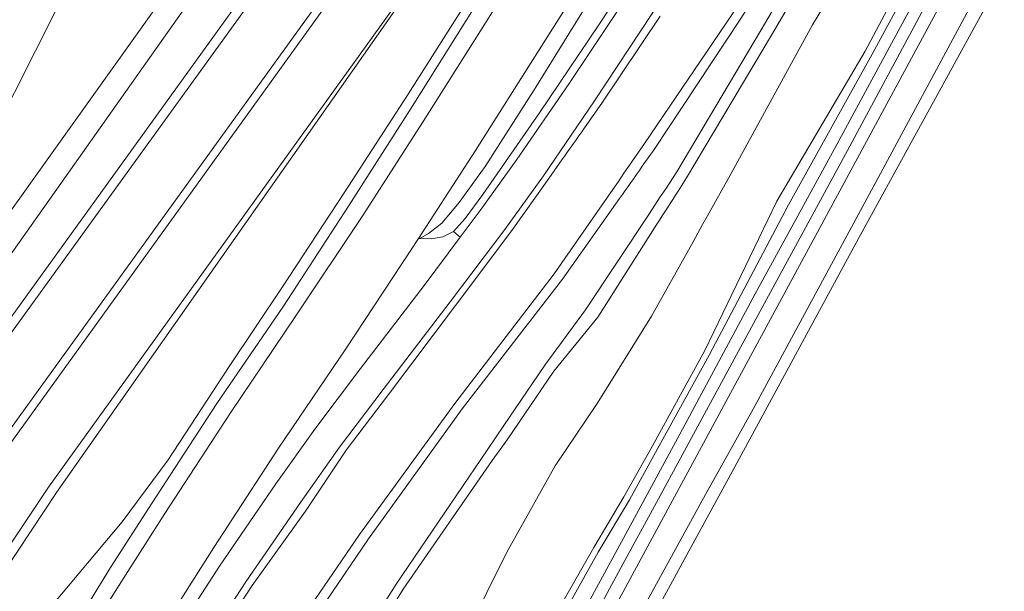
# Model space of a CAD drawing. Extents: x 184422 to 188298, y 343471 to 350189.
# Tile 274 of 513: x 187307 to 187407, y 346557 to 346615. Entities that reach past the tile are written whole.
import ezdxf

# ---------------------------------------------------------------- set-up
doc = ezdxf.new("R2010")
doc.units = 0
for name, color, linetype, lineweight in [('B-WA-GR-BEPLANTING_CULTUUR_BOSPLANTSOEN-GV', 252, 'Continuous', 18), ('B-WA-GR-GRAS-GV', 252, 'Continuous', 13), ('B-WA-GR-GROENVOORZIENING-GV', 252, 'Continuous', 18), ('B-WA-OG-WATER-GV', 252, 'Continuous', 18), ('B-WA-VH-VERHARDING_ASFALT-GV', 252, 'Continuous', 18), ('B-WA-VH-VERHARDING_OPEN-GV', 252, 'Continuous', 18)]:
    doc.layers.add(name, color=color, linetype=linetype, lineweight=lineweight)

msp = doc.modelspace()

# ---------------------------------------------------------------- linework, layer by layer
at = {"layer": 'B-WA-GR-BEPLANTING_CULTUUR_BOSPLANTSOEN-GV', "flags": 128}
msp.add_lwpolyline([(187374.768, 346688.234), (187382.196, 346695.604), (187397.184, 346715.955), (187412.429, 346734.71), (187431.273, 346762.27), (187398.553, 346779.15), (187397.901, 346779.486), (187396.764, 346776.969), (187376.973, 346738.389), (187342.761, 346674.869), (187327.118, 346644.527), (187310.813, 346616.023), (187298.362, 346591.346), (187280.708, 346558.983), (187293.375, 346577.731), (187296.31, 346581.839), (187342.284, 346646.198), (187373.427, 346688.22)], close=True, dxfattribs=at)
msp.add_lwpolyline([(187374.768, 346688.234), (187382.196, 346695.604), (187397.184, 346715.955), (187412.429, 346734.71), (187431.273, 346762.27), (187398.553, 346779.15), (187397.901, 346779.486), (187396.764, 346776.969), (187376.973, 346738.389), (187342.761, 346674.869), (187327.118, 346644.527), (187310.813, 346616.023), (187298.362, 346591.346), (187280.708, 346558.983), (187293.375, 346577.731), (187296.31, 346581.839), (187342.284, 346646.198), (187373.427, 346688.22)], close=True, dxfattribs=at)
msp.add_lwpolyline([(187374.768, 346688.234), (187382.196, 346695.604), (187397.184, 346715.955), (187412.429, 346734.71), (187431.273, 346762.27), (187398.553, 346779.15), (187397.901, 346779.486), (187396.764, 346776.969), (187376.973, 346738.389), (187342.761, 346674.869), (187327.118, 346644.527), (187310.813, 346616.023), (187298.362, 346591.346), (187280.708, 346558.983), (187293.375, 346577.731), (187296.31, 346581.839), (187342.284, 346646.198), (187373.427, 346688.22)], close=True, dxfattribs=at)
for points in [[(187400.623, 346713.994), (187347.44, 346642.052), (187298.668, 346574.38), (187265.073, 346524.749), (187238.91, 346469.34)], [(187238.91, 346469.34), (187265.073, 346524.749), (187298.668, 346574.38), (187347.44, 346642.052), (187400.623, 346713.994)], [(187400.623, 346713.994), (187347.44, 346642.052), (187298.668, 346574.38), (187265.073, 346524.749), (187238.91, 346469.34)], [(187238.91, 346469.34), (187265.073, 346524.749), (187298.668, 346574.38), (187347.44, 346642.052), (187400.623, 346713.994)], [(187400.623, 346713.994), (187347.44, 346642.052), (187298.668, 346574.38), (187265.073, 346524.749), (187238.91, 346469.34)], [(187238.91, 346469.34), (187265.073, 346524.749), (187298.668, 346574.38), (187347.44, 346642.052), (187400.623, 346713.994)], [(187241.109, 346471.816), (187266.229, 346523.753), (187280.914, 346545.929), (187282.018, 346547.597), (187282.571, 346548.431), (187299.315, 346573.718), (187344.117, 346635.726), (187344.702, 346636.536), (187345.874, 346638.158), (187348.162, 346641.324), (187401.514, 346713.717)], [(187401.514, 346713.717), (187348.162, 346641.324), (187345.874, 346638.158), (187344.702, 346636.536), (187344.117, 346635.726), (187299.315, 346573.718), (187282.571, 346548.431), (187282.018, 346547.597), (187280.914, 346545.929), (187266.229, 346523.753), (187241.109, 346471.816)], [(187241.109, 346471.816), (187266.229, 346523.753), (187280.914, 346545.929), (187282.018, 346547.597), (187282.571, 346548.431), (187299.315, 346573.718), (187344.117, 346635.726), (187344.702, 346636.536), (187345.874, 346638.158), (187348.162, 346641.324), (187401.514, 346713.717)], [(187401.514, 346713.717), (187348.162, 346641.324), (187345.874, 346638.158), (187344.702, 346636.536), (187344.117, 346635.726), (187299.315, 346573.718), (187282.571, 346548.431), (187282.018, 346547.597), (187280.914, 346545.929), (187266.229, 346523.753), (187241.109, 346471.816)], [(187241.109, 346471.816), (187266.229, 346523.753), (187280.914, 346545.929), (187282.018, 346547.597), (187282.571, 346548.431), (187299.315, 346573.718), (187344.117, 346635.726), (187344.702, 346636.536), (187345.874, 346638.158), (187348.162, 346641.324), (187401.514, 346713.717)], [(187401.514, 346713.717), (187348.162, 346641.324), (187345.874, 346638.158), (187344.702, 346636.536), (187344.117, 346635.726), (187299.315, 346573.718), (187282.571, 346548.431), (187282.018, 346547.597), (187280.914, 346545.929), (187266.229, 346523.753), (187241.109, 346471.816)], [(187287.914, 346544.903), (187304.828, 346570.261), (187349.354, 346632.069), (187349.938, 346632.88), (187350.523, 346633.692), (187351.107, 346634.503), (187353.424, 346637.719), (187406.814, 346710.845), (187352.788, 346638.173), (187352.642, 346637.97), (187350.752, 346635.352), (187350.459, 346634.947), (187350.166, 346634.541), (187349.874, 346634.136), (187349.582, 346633.731), (187349.289, 346633.325), (187348.996, 346632.92), (187348.703, 346632.514), (187348.411, 346632.109), (187304.418, 346571.158), (187287.515, 346545.815)], [(187287.515, 346545.815), (187304.418, 346571.158), (187348.411, 346632.109), (187348.703, 346632.514), (187348.996, 346632.92), (187349.289, 346633.325), (187349.582, 346633.731), (187349.874, 346634.136), (187350.166, 346634.541), (187350.459, 346634.947), (187350.752, 346635.352), (187352.642, 346637.97), (187352.788, 346638.173), (187406.814, 346710.845), (187353.424, 346637.719), (187351.107, 346634.503), (187350.523, 346633.692), (187349.938, 346632.88), (187349.354, 346632.069), (187304.828, 346570.261), (187287.914, 346544.903)], [(187287.914, 346544.903), (187304.828, 346570.261), (187349.354, 346632.069), (187349.938, 346632.88), (187350.523, 346633.692), (187351.107, 346634.503), (187353.424, 346637.719), (187406.814, 346710.845), (187352.788, 346638.173), (187352.642, 346637.97), (187350.752, 346635.352), (187350.459, 346634.947), (187350.166, 346634.541), (187349.874, 346634.136), (187349.582, 346633.731), (187349.289, 346633.325), (187348.996, 346632.92), (187348.703, 346632.514), (187348.411, 346632.109), (187304.418, 346571.158), (187287.515, 346545.815)], [(187287.515, 346545.815), (187304.418, 346571.158), (187348.411, 346632.109), (187348.703, 346632.514), (187348.996, 346632.92), (187349.289, 346633.325), (187349.582, 346633.731), (187349.874, 346634.136), (187350.166, 346634.541), (187350.459, 346634.947), (187350.752, 346635.352), (187352.642, 346637.97), (187352.788, 346638.173), (187406.814, 346710.845), (187353.424, 346637.719), (187351.107, 346634.503), (187350.523, 346633.692), (187349.938, 346632.88), (187349.354, 346632.069), (187304.828, 346570.261), (187287.914, 346544.903)], [(187287.914, 346544.903), (187304.828, 346570.261), (187349.354, 346632.069), (187349.938, 346632.88), (187350.523, 346633.692), (187351.107, 346634.503), (187353.424, 346637.719), (187406.814, 346710.845), (187352.788, 346638.173), (187352.642, 346637.97), (187350.752, 346635.352), (187350.459, 346634.947), (187350.166, 346634.541), (187349.874, 346634.136), (187349.582, 346633.731), (187349.289, 346633.325), (187348.996, 346632.92), (187348.703, 346632.514), (187348.411, 346632.109), (187304.418, 346571.158), (187287.515, 346545.815)], [(187287.515, 346545.815), (187304.418, 346571.158), (187348.411, 346632.109), (187348.703, 346632.514), (187348.996, 346632.92), (187349.289, 346633.325), (187349.582, 346633.731), (187349.874, 346634.136), (187350.166, 346634.541), (187350.459, 346634.947), (187350.752, 346635.352), (187352.642, 346637.97), (187352.788, 346638.173), (187406.814, 346710.845), (187353.424, 346637.719), (187351.107, 346634.503), (187350.523, 346633.692), (187349.938, 346632.88), (187349.354, 346632.069), (187304.828, 346570.261), (187287.914, 346544.903)], [(187232.308, 346465.26), (187264.492, 346529.293), (187295.676, 346576.363), (187343.932, 346644.706), (187374.197, 346685.564), (187374.768, 346688.234), (187373.427, 346688.22), (187342.284, 346646.198), (187296.31, 346581.839), (187293.375, 346577.731), (187280.708, 346558.983), (187264.44, 346534.904), (187233.82, 346473.35)], [(187232.308, 346465.26), (187264.492, 346529.293), (187295.676, 346576.363), (187343.932, 346644.706), (187374.197, 346685.564), (187374.768, 346688.234), (187373.427, 346688.22), (187342.284, 346646.198), (187296.31, 346581.839), (187293.375, 346577.731), (187280.708, 346558.983), (187264.44, 346534.904), (187233.82, 346473.35)], [(187232.308, 346465.26), (187264.492, 346529.293), (187295.676, 346576.363), (187343.932, 346644.706), (187374.197, 346685.564), (187374.768, 346688.234), (187373.427, 346688.22), (187342.284, 346646.198), (187296.31, 346581.839), (187293.375, 346577.731), (187280.708, 346558.983), (187264.44, 346534.904), (187233.82, 346473.35)], [(187374.197, 346685.564), (187343.932, 346644.706), (187295.676, 346576.363), (187264.492, 346529.293), (187232.308, 346465.26)], [(187374.197, 346685.564), (187343.932, 346644.706), (187295.676, 346576.363), (187264.492, 346529.293), (187232.308, 346465.26)], [(187374.197, 346685.564), (187343.932, 346644.706), (187295.676, 346576.363), (187264.492, 346529.293), (187232.308, 346465.26)], [(187391.72, 346679.139), (187385.072, 346668.661), (187379.193, 346658.813), (187372.308, 346648.612), (187365.88, 346638.231), (187359.967, 346628.926), (187359.698, 346628.503), (187359.43, 346628.082), (187359.262, 346627.816), (187359.163, 346627.657), (187358.899, 346627.232), (187358.635, 346626.806), (187358.371, 346626.381), (187358.107, 346625.956), (187357.842, 346625.53), (187353.066, 346617.838), (187346.53, 346607.554), (187340.03, 346597.538), (187333.787, 346588.015), (187328.392, 346579.927), (187322.195, 346570.459), (187317.552, 346564.178), (187308.76, 346553.672)], [(187308.76, 346553.672), (187317.552, 346564.178), (187322.195, 346570.459), (187328.392, 346579.927), (187333.787, 346588.015), (187340.03, 346597.538), (187346.53, 346607.554), (187353.066, 346617.838), (187357.842, 346625.53), (187358.107, 346625.956), (187358.371, 346626.381), (187358.635, 346626.806), (187358.899, 346627.232), (187359.163, 346627.657), (187359.262, 346627.816), (187359.43, 346628.082), (187359.698, 346628.503), (187359.967, 346628.926), (187365.88, 346638.231), (187372.308, 346648.612), (187379.193, 346658.813), (187385.072, 346668.661), (187391.72, 346679.139)], [(187391.72, 346679.139), (187385.072, 346668.661), (187379.193, 346658.813), (187372.308, 346648.612), (187365.88, 346638.231), (187359.967, 346628.926), (187359.698, 346628.503), (187359.43, 346628.082), (187359.262, 346627.816), (187359.163, 346627.657), (187358.899, 346627.232), (187358.635, 346626.806), (187358.371, 346626.381), (187358.107, 346625.956), (187357.842, 346625.53), (187353.066, 346617.838), (187346.53, 346607.554), (187340.03, 346597.538), (187333.787, 346588.015), (187328.392, 346579.927), (187322.195, 346570.459), (187317.552, 346564.178), (187308.76, 346553.672)], [(187308.76, 346553.672), (187317.552, 346564.178), (187322.195, 346570.459), (187328.392, 346579.927), (187333.787, 346588.015), (187340.03, 346597.538), (187346.53, 346607.554), (187353.066, 346617.838), (187357.842, 346625.53), (187358.107, 346625.956), (187358.371, 346626.381), (187358.635, 346626.806), (187358.899, 346627.232), (187359.163, 346627.657), (187359.262, 346627.816), (187359.43, 346628.082), (187359.698, 346628.503), (187359.967, 346628.926), (187365.88, 346638.231), (187372.308, 346648.612), (187379.193, 346658.813), (187385.072, 346668.661), (187391.72, 346679.139)], [(187391.72, 346679.139), (187385.072, 346668.661), (187379.193, 346658.813), (187372.308, 346648.612), (187365.88, 346638.231), (187359.967, 346628.926), (187359.698, 346628.503), (187359.43, 346628.082), (187359.262, 346627.816), (187359.163, 346627.657), (187358.899, 346627.232), (187358.635, 346626.806), (187358.371, 346626.381), (187358.107, 346625.956), (187357.842, 346625.53), (187353.066, 346617.838), (187346.53, 346607.554), (187340.03, 346597.538), (187333.787, 346588.015), (187328.392, 346579.927), (187322.195, 346570.459), (187317.552, 346564.178), (187308.76, 346553.672)], [(187308.76, 346553.672), (187317.552, 346564.178), (187322.195, 346570.459), (187328.392, 346579.927), (187333.787, 346588.015), (187340.03, 346597.538), (187346.53, 346607.554), (187353.066, 346617.838), (187357.842, 346625.53), (187358.107, 346625.956), (187358.371, 346626.381), (187358.635, 346626.806), (187358.899, 346627.232), (187359.163, 346627.657), (187359.262, 346627.816), (187359.43, 346628.082), (187359.698, 346628.503), (187359.967, 346628.926), (187365.88, 346638.231), (187372.308, 346648.612), (187379.193, 346658.813), (187385.072, 346668.661), (187391.72, 346679.139)], [(187311.914, 346552.291), (187316.364, 346559.535), (187320.588, 346566.087), (187327.133, 346576.169), (187333.881, 346586.053), (187340.477, 346596.184), (187346.754, 346606.03), (187353.327, 346616.466), (187359.686, 346626.422), (187366.341, 346636.875), (187372.509, 346646.576), (187379.321, 346657.124), (187385.478, 346666.975), (187391.878, 346677.532)], [(187311.914, 346552.291), (187316.364, 346559.535), (187320.588, 346566.087), (187327.133, 346576.169), (187333.881, 346586.053), (187340.477, 346596.184), (187346.754, 346606.03), (187353.327, 346616.466), (187359.686, 346626.422), (187366.341, 346636.875), (187372.509, 346646.576), (187379.321, 346657.124), (187385.478, 346666.975), (187391.878, 346677.532)], [(187311.914, 346552.291), (187316.364, 346559.535), (187320.588, 346566.087), (187327.133, 346576.169), (187333.881, 346586.053), (187340.477, 346596.184), (187346.754, 346606.03), (187353.327, 346616.466), (187359.686, 346626.422), (187366.341, 346636.875), (187372.509, 346646.576), (187379.321, 346657.124), (187385.478, 346666.975), (187391.878, 346677.532)], [(187293.041, 346542.17), (187310.084, 346567.69), (187353.73, 346628.394), (187354.022, 346628.8), (187354.314, 346629.206), (187354.606, 346629.612), (187354.898, 346630.018), (187355.19, 346630.424), (187355.482, 346630.83), (187355.774, 346631.236), (187356.066, 346631.642), (187356.504, 346632.251), (187358.65, 346635.236), (187355.828, 346631.213), (187355.254, 346630.395), (187354.68, 346629.576), (187354.105, 346628.757), (187310.88, 346567.132), (187293.775, 346541.309)], [(187293.041, 346542.17), (187310.084, 346567.69), (187353.73, 346628.394), (187354.022, 346628.8), (187354.314, 346629.206), (187354.606, 346629.612), (187354.898, 346630.018), (187355.19, 346630.424), (187355.482, 346630.83), (187355.774, 346631.236), (187356.066, 346631.642), (187356.504, 346632.251), (187358.65, 346635.236), (187355.828, 346631.213), (187355.254, 346630.395), (187354.68, 346629.576), (187354.105, 346628.757), (187310.88, 346567.132), (187293.775, 346541.309)], [(187293.041, 346542.17), (187310.084, 346567.69), (187353.73, 346628.394), (187354.022, 346628.8), (187354.314, 346629.206), (187354.606, 346629.612), (187354.898, 346630.018), (187355.19, 346630.424), (187355.482, 346630.83), (187355.774, 346631.236), (187356.066, 346631.642), (187356.504, 346632.251), (187358.65, 346635.236), (187355.828, 346631.213), (187355.254, 346630.395), (187354.68, 346629.576), (187354.105, 346628.757), (187310.88, 346567.132), (187293.775, 346541.309)]]:
    msp.add_lwpolyline(points, dxfattribs=at)
at = {"layer": 'B-WA-GR-GRAS-GV', "flags": 128}
for points in [[(187442.334, 346693.912), (187410.22, 346634.671), (187381.897, 346582.213), (187349.085, 346521.476), (187331.903, 346489.039), (187330.512, 346486.547)], [(187442.334, 346693.912), (187410.22, 346634.671), (187381.897, 346582.213), (187349.085, 346521.476), (187331.903, 346489.039), (187330.512, 346486.547)], [(187442.334, 346693.912), (187410.22, 346634.671), (187381.897, 346582.213), (187349.085, 346521.476), (187331.903, 346489.039), (187330.512, 346486.547)], [(187331.507, 346485.967), (187336.106, 346494.056), (187336.501, 346493.48), (187337.355, 346492.233), (187337.434, 346492.117), (187338.132, 346493.611), (187338.371, 346494.123), (187345.72, 346509.858), (187353.27, 346523.94), (187356.759, 346530.261), (187369.228, 346553.382), (187376.656, 346566.938), (187381.534, 346575.667), (187394.173, 346599.043), (187404.332, 346617.988), (187410.727, 346629.593), (187422.469, 346651.472), (187433.767, 346672.558), (187443.736, 346690.949)], [(187331.507, 346485.967), (187336.106, 346494.056), (187336.501, 346493.48), (187337.355, 346492.233), (187337.434, 346492.117), (187338.132, 346493.611), (187338.371, 346494.123), (187345.72, 346509.858), (187353.27, 346523.94), (187356.759, 346530.261), (187369.228, 346553.382), (187376.656, 346566.938), (187381.534, 346575.667), (187394.173, 346599.043), (187404.332, 346617.988), (187410.727, 346629.593), (187422.469, 346651.472), (187433.767, 346672.558), (187443.736, 346690.949)], [(187331.507, 346485.967), (187336.106, 346494.056), (187336.501, 346493.48), (187337.355, 346492.233), (187337.434, 346492.117), (187338.132, 346493.611), (187338.371, 346494.123), (187345.72, 346509.858), (187353.27, 346523.94), (187356.759, 346530.261), (187369.228, 346553.382), (187376.656, 346566.938), (187381.534, 346575.667), (187394.173, 346599.043), (187404.332, 346617.988), (187410.727, 346629.593), (187422.469, 346651.472), (187433.767, 346672.558), (187443.736, 346690.949)], [(187410.274, 346663.064), (187406.529, 346656.443), (187396.824, 346642.753), (187388.135, 346629.354), (187379.343, 346615.602), (187370.496, 346602.527), (187368.979, 346600.337), (187368.409, 346599.515), (187367.84, 346598.693), (187367.27, 346597.871), (187361.334, 346589.303), (187351.278, 346576.176), (187341.613, 346562.894), (187332.157, 346549.102)], [(187332.157, 346549.102), (187341.613, 346562.894), (187351.278, 346576.176), (187361.334, 346589.303), (187367.27, 346597.871), (187367.84, 346598.693), (187368.409, 346599.515), (187368.979, 346600.337), (187370.496, 346602.527), (187379.343, 346615.602), (187388.135, 346629.354), (187396.824, 346642.753), (187406.529, 346656.443), (187410.274, 346663.064)], [(187410.274, 346663.064), (187406.529, 346656.443), (187396.824, 346642.753), (187388.135, 346629.354), (187379.343, 346615.602), (187370.496, 346602.527), (187368.979, 346600.337), (187368.409, 346599.515), (187367.84, 346598.693), (187367.27, 346597.871), (187361.334, 346589.303), (187351.278, 346576.176), (187341.613, 346562.894), (187332.157, 346549.102)], [(187332.157, 346549.102), (187341.613, 346562.894), (187351.278, 346576.176), (187361.334, 346589.303), (187367.27, 346597.871), (187367.84, 346598.693), (187368.409, 346599.515), (187368.979, 346600.337), (187370.496, 346602.527), (187379.343, 346615.602), (187388.135, 346629.354), (187396.824, 346642.753), (187406.529, 346656.443), (187410.274, 346663.064)], [(187410.274, 346663.064), (187406.529, 346656.443), (187396.824, 346642.753), (187388.135, 346629.354), (187379.343, 346615.602), (187370.496, 346602.527), (187368.979, 346600.337), (187368.409, 346599.515), (187367.84, 346598.693), (187367.27, 346597.871), (187361.334, 346589.303), (187351.278, 346576.176), (187341.613, 346562.894), (187332.157, 346549.102)], [(187332.157, 346549.102), (187341.613, 346562.894), (187351.278, 346576.176), (187361.334, 346589.303), (187367.27, 346597.871), (187367.84, 346598.693), (187368.409, 346599.515), (187368.979, 346600.337), (187370.496, 346602.527), (187379.343, 346615.602), (187388.135, 346629.354), (187396.824, 346642.753), (187406.529, 346656.443), (187410.274, 346663.064)], [(187412.396, 346656.715), (187404.367, 346643.25), (187395.962, 346628.574), (187387.514, 346614.583), (187379.144, 346599.263), (187376.871, 346595.187), (187376.383, 346594.311), (187375.895, 346593.436), (187375.407, 346592.56), (187371.212, 346585.035), (187365.698, 346576.184), (187361.434, 346569.836), (187356.546, 346561.092), (187350.435, 346548.815)], [(187350.435, 346548.815), (187356.546, 346561.092), (187361.434, 346569.836), (187365.698, 346576.184), (187371.212, 346585.035), (187375.407, 346592.56), (187375.895, 346593.436), (187376.383, 346594.311), (187376.871, 346595.187), (187379.144, 346599.263), (187387.514, 346614.583), (187395.962, 346628.574), (187404.367, 346643.25), (187412.396, 346656.715)], [(187412.396, 346656.715), (187404.367, 346643.25), (187395.962, 346628.574), (187387.514, 346614.583), (187379.144, 346599.263), (187376.871, 346595.187), (187376.383, 346594.311), (187375.895, 346593.436), (187375.407, 346592.56), (187371.212, 346585.035), (187365.698, 346576.184), (187361.434, 346569.836), (187356.546, 346561.092), (187350.435, 346548.815)], [(187350.435, 346548.815), (187356.546, 346561.092), (187361.434, 346569.836), (187365.698, 346576.184), (187371.212, 346585.035), (187375.407, 346592.56), (187375.895, 346593.436), (187376.383, 346594.311), (187376.871, 346595.187), (187379.144, 346599.263), (187387.514, 346614.583), (187395.962, 346628.574), (187404.367, 346643.25), (187412.396, 346656.715)], [(187412.396, 346656.715), (187404.367, 346643.25), (187395.962, 346628.574), (187387.514, 346614.583), (187379.144, 346599.263), (187376.871, 346595.187), (187376.383, 346594.311), (187375.895, 346593.436), (187375.407, 346592.56), (187371.212, 346585.035), (187365.698, 346576.184), (187361.434, 346569.836), (187356.546, 346561.092), (187350.435, 346548.815)], [(187350.435, 346548.815), (187356.546, 346561.092), (187361.434, 346569.836), (187365.698, 346576.184), (187371.212, 346585.035), (187375.407, 346592.56), (187375.895, 346593.436), (187376.383, 346594.311), (187376.871, 346595.187), (187379.144, 346599.263), (187387.514, 346614.583), (187395.962, 346628.574), (187404.367, 346643.25), (187412.396, 346656.715)], [(187333.271, 346548.849), (187342.521, 346562.437), (187351.99, 346575.638), (187362.173, 346588.792), (187367.956, 346596.958), (187368.245, 346597.366), (187368.534, 346597.774), (187368.822, 346598.182), (187369.111, 346598.59), (187369.4, 346598.998), (187369.689, 346599.406), (187369.978, 346599.814), (187370.267, 346600.223), (187371.485, 346601.942), (187380.178, 346615.098), (187389.064, 346628.874), (187397.733, 346642.143), (187407.356, 346655.688)], [(187407.356, 346655.688), (187397.733, 346642.143), (187389.064, 346628.874), (187380.178, 346615.098), (187371.485, 346601.942), (187370.267, 346600.223), (187369.978, 346599.814), (187369.689, 346599.406), (187369.4, 346598.998), (187369.111, 346598.59), (187368.822, 346598.182), (187368.534, 346597.774), (187368.245, 346597.366), (187367.956, 346596.958), (187362.173, 346588.792), (187351.99, 346575.638), (187342.521, 346562.437), (187333.271, 346548.849)], [(187333.271, 346548.849), (187342.521, 346562.437), (187351.99, 346575.638), (187362.173, 346588.792), (187367.956, 346596.958), (187368.245, 346597.366), (187368.534, 346597.774), (187368.822, 346598.182), (187369.111, 346598.59), (187369.4, 346598.998), (187369.689, 346599.406), (187369.978, 346599.814), (187370.267, 346600.223), (187371.485, 346601.942), (187380.178, 346615.098), (187389.064, 346628.874), (187397.733, 346642.143), (187407.356, 346655.688)], [(187407.356, 346655.688), (187397.733, 346642.143), (187389.064, 346628.874), (187380.178, 346615.098), (187371.485, 346601.942), (187370.267, 346600.223), (187369.978, 346599.814), (187369.689, 346599.406), (187369.4, 346598.998), (187369.111, 346598.59), (187368.822, 346598.182), (187368.534, 346597.774), (187368.245, 346597.366), (187367.956, 346596.958), (187362.173, 346588.792), (187351.99, 346575.638), (187342.521, 346562.437), (187333.271, 346548.849)], [(187333.271, 346548.849), (187342.521, 346562.437), (187351.99, 346575.638), (187362.173, 346588.792), (187367.956, 346596.958), (187368.245, 346597.366), (187368.534, 346597.774), (187368.822, 346598.182), (187369.111, 346598.59), (187369.4, 346598.998), (187369.689, 346599.406), (187369.978, 346599.814), (187370.267, 346600.223), (187371.485, 346601.942), (187380.178, 346615.098), (187389.064, 346628.874), (187397.733, 346642.143), (187407.356, 346655.688)], [(187407.356, 346655.688), (187397.733, 346642.143), (187389.064, 346628.874), (187380.178, 346615.098), (187371.485, 346601.942), (187370.267, 346600.223), (187369.978, 346599.814), (187369.689, 346599.406), (187369.4, 346598.998), (187369.111, 346598.59), (187368.822, 346598.182), (187368.534, 346597.774), (187368.245, 346597.366), (187367.956, 346596.958), (187362.173, 346588.792), (187351.99, 346575.638), (187342.521, 346562.437), (187333.271, 346548.849)], [(187407.65, 346655.597), (187399.005, 346642.182), (187390.938, 346628.744), (187382.31, 346614.062), (187373.773, 346599.651), (187372.643, 346597.949), (187372.09, 346597.116), (187371.536, 346596.282), (187370.983, 346595.449), (187364.496, 346585.679), (187360.401, 346580.071), (187355.597, 346572.977), (187354.532, 346571.431), (187345.313, 346557.85), (187336.388, 346543.727)], [(187336.388, 346543.727), (187345.313, 346557.85), (187354.532, 346571.431), (187355.597, 346572.977), (187360.401, 346580.071), (187364.496, 346585.679), (187370.983, 346595.449), (187371.536, 346596.282), (187372.09, 346597.116), (187372.643, 346597.949), (187373.773, 346599.651), (187382.31, 346614.062), (187390.938, 346628.744), (187399.005, 346642.182), (187407.65, 346655.597)], [(187407.65, 346655.597), (187399.005, 346642.182), (187390.938, 346628.744), (187382.31, 346614.062), (187373.773, 346599.651), (187372.643, 346597.949), (187372.09, 346597.116), (187371.536, 346596.282), (187370.983, 346595.449), (187364.496, 346585.679), (187360.401, 346580.071), (187355.597, 346572.977), (187354.532, 346571.431), (187345.313, 346557.85), (187336.388, 346543.727)], [(187336.388, 346543.727), (187345.313, 346557.85), (187354.532, 346571.431), (187355.597, 346572.977), (187360.401, 346580.071), (187364.496, 346585.679), (187370.983, 346595.449), (187371.536, 346596.282), (187372.09, 346597.116), (187372.643, 346597.949), (187373.773, 346599.651), (187382.31, 346614.062), (187390.938, 346628.744), (187399.005, 346642.182), (187407.65, 346655.597)], [(187407.65, 346655.597), (187399.005, 346642.182), (187390.938, 346628.744), (187382.31, 346614.062), (187373.773, 346599.651), (187372.643, 346597.949), (187372.09, 346597.116), (187371.536, 346596.282), (187370.983, 346595.449), (187364.496, 346585.679), (187360.401, 346580.071), (187355.597, 346572.977), (187354.532, 346571.431), (187345.313, 346557.85), (187336.388, 346543.727)], [(187336.388, 346543.727), (187345.313, 346557.85), (187354.532, 346571.431), (187355.597, 346572.977), (187360.401, 346580.071), (187364.496, 346585.679), (187370.983, 346595.449), (187371.536, 346596.282), (187372.09, 346597.116), (187372.643, 346597.949), (187373.773, 346599.651), (187382.31, 346614.062), (187390.938, 346628.744), (187399.005, 346642.182), (187407.65, 346655.597)], [(187337.243, 346543.068), (187346.02, 346557.33), (187355.06, 346570.379), (187356.553, 346572.479), (187361.282, 346579.431), (187365.744, 346584.907), (187371.748, 346594.341), (187372.016, 346594.762), (187372.284, 346595.184), (187372.553, 346595.606), (187372.821, 346596.028), (187373.09, 346596.45), (187373.359, 346596.872), (187373.627, 346597.293), (187373.895, 346597.715), (187374.757, 346599.069), (187383.372, 346613.53), (187391.978, 346628.2), (187400.308, 346641.729), (187408.532, 346655.098)], [(187408.532, 346655.098), (187400.308, 346641.729), (187391.978, 346628.2), (187383.372, 346613.53), (187374.757, 346599.069), (187373.895, 346597.715), (187373.627, 346597.293), (187373.359, 346596.872), (187373.09, 346596.45), (187372.821, 346596.028), (187372.553, 346595.606), (187372.284, 346595.184), (187372.016, 346594.762), (187371.748, 346594.341), (187365.744, 346584.907), (187361.282, 346579.431), (187356.553, 346572.479), (187355.06, 346570.379), (187346.02, 346557.33), (187337.243, 346543.068)], [(187337.243, 346543.068), (187346.02, 346557.33), (187355.06, 346570.379), (187356.553, 346572.479), (187361.282, 346579.431), (187365.744, 346584.907), (187371.748, 346594.341), (187372.016, 346594.762), (187372.284, 346595.184), (187372.553, 346595.606), (187372.821, 346596.028), (187373.09, 346596.45), (187373.359, 346596.872), (187373.627, 346597.293), (187373.895, 346597.715), (187374.757, 346599.069), (187383.372, 346613.53), (187391.978, 346628.2), (187400.308, 346641.729), (187408.532, 346655.098)], [(187408.532, 346655.098), (187400.308, 346641.729), (187391.978, 346628.2), (187383.372, 346613.53), (187374.757, 346599.069), (187373.895, 346597.715), (187373.627, 346597.293), (187373.359, 346596.872), (187373.09, 346596.45), (187372.821, 346596.028), (187372.553, 346595.606), (187372.284, 346595.184), (187372.016, 346594.762), (187371.748, 346594.341), (187365.744, 346584.907), (187361.282, 346579.431), (187356.553, 346572.479), (187355.06, 346570.379), (187346.02, 346557.33), (187337.243, 346543.068)], [(187337.243, 346543.068), (187346.02, 346557.33), (187355.06, 346570.379), (187356.553, 346572.479), (187361.282, 346579.431), (187365.744, 346584.907), (187371.748, 346594.341), (187372.016, 346594.762), (187372.284, 346595.184), (187372.553, 346595.606), (187372.821, 346596.028), (187373.09, 346596.45), (187373.359, 346596.872), (187373.627, 346597.293), (187373.895, 346597.715), (187374.757, 346599.069), (187383.372, 346613.53), (187391.978, 346628.2), (187400.308, 346641.729), (187408.532, 346655.098)], [(187408.532, 346655.098), (187400.308, 346641.729), (187391.978, 346628.2), (187383.372, 346613.53), (187374.757, 346599.069), (187373.895, 346597.715), (187373.627, 346597.293), (187373.359, 346596.872), (187373.09, 346596.45), (187372.821, 346596.028), (187372.553, 346595.606), (187372.284, 346595.184), (187372.016, 346594.762), (187371.748, 346594.341), (187365.744, 346584.907), (187361.282, 346579.431), (187356.553, 346572.479), (187355.06, 346570.379), (187346.02, 346557.33), (187337.243, 346543.068)], [(187407.8, 346640.904), (187400.45, 346626.242), (187392.862, 346611.884), (187383.896, 346596.681), (187376.599, 346581.535), (187371.272, 346571.818), (187368.38, 346566.693), (187365.358, 346561.579), (187356.727, 346546.458), (187347.572, 346529.638), (187341.965, 346518.114), (187348.439, 346529.139), (187357.41, 346546.079), (187365.805, 346561.084), (187368.971, 346566.41), (187371.794, 346571.57), (187377.057, 346581.079), (187385.097, 346596.312), (187393.558, 346611.598), (187401.34, 346625.964), (187409.151, 346640.332)], [(187407.8, 346640.904), (187400.45, 346626.242), (187392.862, 346611.884), (187383.896, 346596.681), (187376.599, 346581.535), (187371.272, 346571.818), (187368.38, 346566.693), (187365.358, 346561.579), (187356.727, 346546.458), (187347.572, 346529.638), (187341.965, 346518.114), (187348.439, 346529.139), (187357.41, 346546.079), (187365.805, 346561.084), (187368.971, 346566.41), (187371.794, 346571.57), (187377.057, 346581.079), (187385.097, 346596.312), (187393.558, 346611.598), (187401.34, 346625.964), (187409.151, 346640.332)], [(187407.8, 346640.904), (187400.45, 346626.242), (187392.862, 346611.884), (187383.896, 346596.681), (187376.599, 346581.535), (187371.272, 346571.818), (187368.38, 346566.693), (187365.358, 346561.579), (187356.727, 346546.458), (187347.572, 346529.638), (187341.965, 346518.114), (187348.439, 346529.139), (187357.41, 346546.079), (187365.805, 346561.084), (187368.971, 346566.41), (187371.794, 346571.57), (187377.057, 346581.079), (187385.097, 346596.312), (187393.558, 346611.598), (187401.34, 346625.964), (187409.151, 346640.332)], [(187356.727, 346546.458), (187365.358, 346561.579), (187368.38, 346566.693), (187371.272, 346571.818), (187376.599, 346581.535), (187383.896, 346596.681), (187392.862, 346611.884), (187400.45, 346626.242), (187407.8, 346640.904)], [(187356.727, 346546.458), (187365.358, 346561.579), (187368.38, 346566.693), (187371.272, 346571.818), (187376.599, 346581.535), (187383.896, 346596.681), (187392.862, 346611.884), (187400.45, 346626.242), (187407.8, 346640.904)], [(187356.727, 346546.458), (187365.358, 346561.579), (187368.38, 346566.693), (187371.272, 346571.818), (187376.599, 346581.535), (187383.896, 346596.681), (187392.862, 346611.884), (187400.45, 346626.242), (187407.8, 346640.904)], [(187372.071, 346615.461), (187366.162, 346606.62), (187364.417, 346604.141), (187364.129, 346603.733), (187363.842, 346603.324), (187363.554, 346602.915), (187362.69, 346601.688), (187362.402, 346601.279), (187362.115, 346600.871), (187360.783, 346598.979), (187357.032, 346593.73), (187351.329, 346586.12), (187344.546, 346577.087), (187340.261, 346571.421), (187336.112, 346565.247), (187330.732, 346557.723), (187325.97, 346550.423)], [(187372.071, 346615.461), (187366.162, 346606.62), (187364.417, 346604.141), (187364.129, 346603.733), (187363.842, 346603.324), (187363.554, 346602.915), (187362.69, 346601.688), (187362.402, 346601.279), (187362.115, 346600.871), (187360.783, 346598.979), (187357.032, 346593.73), (187351.329, 346586.12), (187344.546, 346577.087), (187340.261, 346571.421), (187336.112, 346565.247), (187330.732, 346557.723), (187325.97, 346550.423)], [(187372.071, 346615.461), (187366.162, 346606.62), (187364.417, 346604.141), (187364.129, 346603.733), (187363.842, 346603.324), (187363.554, 346602.915), (187362.69, 346601.688), (187362.402, 346601.279), (187362.115, 346600.871), (187360.783, 346598.979), (187357.032, 346593.73), (187351.329, 346586.12), (187344.546, 346577.087), (187340.261, 346571.421), (187336.112, 346565.247), (187330.732, 346557.723), (187325.97, 346550.423)]]:
    msp.add_lwpolyline(points, dxfattribs=at)
at = {"layer": 'B-WA-GR-GROENVOORZIENING-GV', "flags": 128}
for points in [[(187330.512, 346486.547), (187331.903, 346489.039), (187349.085, 346521.476), (187381.897, 346582.213), (187410.22, 346634.671), (187442.334, 346693.912)], [(187330.512, 346486.547), (187331.903, 346489.039), (187349.085, 346521.476), (187381.897, 346582.213), (187410.22, 346634.671), (187442.334, 346693.912)], [(187330.512, 346486.547), (187331.903, 346489.039), (187349.085, 346521.476), (187381.897, 346582.213), (187410.22, 346634.671), (187442.334, 346693.912)], [(187391.878, 346677.532), (187385.478, 346666.975), (187379.321, 346657.124), (187372.509, 346646.576), (187366.341, 346636.875), (187359.686, 346626.422), (187353.327, 346616.466), (187346.754, 346606.03), (187340.477, 346596.184), (187333.881, 346586.053), (187327.133, 346576.169), (187320.588, 346566.087), (187316.364, 346559.535), (187311.914, 346552.291)], [(187391.878, 346677.532), (187385.478, 346666.975), (187379.321, 346657.124), (187372.509, 346646.576), (187366.341, 346636.875), (187359.686, 346626.422), (187353.327, 346616.466), (187346.754, 346606.03), (187340.477, 346596.184), (187333.881, 346586.053), (187327.133, 346576.169), (187320.588, 346566.087), (187316.364, 346559.535), (187311.914, 346552.291)], [(187391.878, 346677.532), (187385.478, 346666.975), (187379.321, 346657.124), (187372.509, 346646.576), (187366.341, 346636.875), (187359.686, 346626.422), (187353.327, 346616.466), (187346.754, 346606.03), (187340.477, 346596.184), (187333.881, 346586.053), (187327.133, 346576.169), (187320.588, 346566.087), (187316.364, 346559.535), (187311.914, 346552.291)], [(187398.447, 346673.276), (187391.961, 346663.004), (187385.602, 346652.948), (187379.171, 346642.707), (187372.73, 346632.497), (187366.269, 346622.257), (187359.808, 346612.048), (187353.357, 346601.813), (187347.584, 346592.907), (187347.703, 346592.902), (187348.584, 346593.425), (187349.947, 346594.454), (187351.71, 346596.562), (187354.34, 346600.2), (187359.294, 346607.988), (187366.779, 346620.079), (187374.336, 346631.689), (187381.058, 346642.641), (187388.068, 346653.647), (187396.078, 346665.608), (187403.323, 346677.109)], [(187398.447, 346673.276), (187391.961, 346663.004), (187385.602, 346652.948), (187379.171, 346642.707), (187372.73, 346632.497), (187366.269, 346622.257), (187359.808, 346612.048), (187353.357, 346601.813), (187347.584, 346592.907), (187347.703, 346592.902), (187348.584, 346593.425), (187349.947, 346594.454), (187351.71, 346596.562), (187354.34, 346600.2), (187359.294, 346607.988), (187366.779, 346620.079), (187374.336, 346631.689), (187381.058, 346642.641), (187388.068, 346653.647), (187396.078, 346665.608), (187403.323, 346677.109)], [(187398.447, 346673.276), (187391.961, 346663.004), (187385.602, 346652.948), (187379.171, 346642.707), (187372.73, 346632.497), (187366.269, 346622.257), (187359.808, 346612.048), (187353.357, 346601.813), (187347.584, 346592.907), (187347.703, 346592.902), (187348.584, 346593.425), (187349.947, 346594.454), (187351.71, 346596.562), (187354.34, 346600.2), (187359.294, 346607.988), (187366.779, 346620.079), (187374.336, 346631.689), (187381.058, 346642.641), (187388.068, 346653.647), (187396.078, 346665.608), (187403.323, 346677.109)], [(187313.196, 346551.317), (187317.648, 346558.4), (187321.858, 346565.024), (187328.525, 346575.212), (187335.151, 346585.048), (187341.926, 346595.239), (187348.299, 346605.143), (187354.837, 346615.509), (187361.195, 346625.57), (187367.785, 346635.961), (187374.02, 346645.892), (187380.583, 346656.279), (187386.859, 346666.212), (187393.408, 346676.588)], [(187313.196, 346551.317), (187317.648, 346558.4), (187321.858, 346565.024), (187328.525, 346575.212), (187335.151, 346585.048), (187341.926, 346595.239), (187348.299, 346605.143), (187354.837, 346615.509), (187361.195, 346625.57), (187367.785, 346635.961), (187374.02, 346645.892), (187380.583, 346656.279), (187386.859, 346666.212), (187393.408, 346676.588)], [(187313.196, 346551.317), (187317.648, 346558.4), (187321.858, 346565.024), (187328.525, 346575.212), (187335.151, 346585.048), (187341.926, 346595.239), (187348.299, 346605.143), (187354.837, 346615.509), (187361.195, 346625.57), (187367.785, 346635.961), (187374.02, 346645.892), (187380.583, 346656.279), (187386.859, 346666.212), (187393.408, 346676.588)], [(187233.82, 346473.35), (187264.44, 346534.904), (187280.708, 346558.983), (187298.362, 346591.346), (187310.813, 346616.023), (187327.118, 346644.527), (187342.761, 346674.869)], [(187233.82, 346473.35), (187264.44, 346534.904), (187280.708, 346558.983), (187298.362, 346591.346), (187310.813, 346616.023), (187327.118, 346644.527), (187342.761, 346674.869)], [(187233.82, 346473.35), (187264.44, 346534.904), (187280.708, 346558.983), (187298.362, 346591.346), (187310.813, 346616.023), (187327.118, 346644.527), (187342.761, 346674.869)], [(187429.867, 346673.483), (187423.85, 346662.383), (187422.649, 346660.153), (187414.284, 346644.713), (187406.831, 346631.06), (187398.815, 346616.236), (187391.063, 346601.822), (187382.854, 346586.719), (187375.016, 346572.24), (187374.306, 346570.923), (187371.701, 346566.115), (187368.101, 346559.494), (187359.986, 346544.475), (187349.628, 346525.397), (187341.497, 346510.38), (187333.804, 346496.271), (187329.21, 346487.68), (187329.015, 346487.319), (187321.986, 346474.307)], [(187429.867, 346673.483), (187423.85, 346662.383), (187422.649, 346660.153), (187414.284, 346644.713), (187406.831, 346631.06), (187398.815, 346616.236), (187391.063, 346601.822), (187382.854, 346586.719), (187375.016, 346572.24), (187374.306, 346570.923), (187371.701, 346566.115), (187368.101, 346559.494), (187359.986, 346544.475), (187349.628, 346525.397), (187341.497, 346510.38), (187333.804, 346496.271), (187329.21, 346487.68), (187329.015, 346487.319), (187321.986, 346474.307)], [(187429.867, 346673.483), (187423.85, 346662.383), (187422.649, 346660.153), (187414.284, 346644.713), (187406.831, 346631.06), (187398.815, 346616.236), (187391.063, 346601.822), (187382.854, 346586.719), (187375.016, 346572.24), (187374.306, 346570.923), (187371.701, 346566.115), (187368.101, 346559.494), (187359.986, 346544.475), (187349.628, 346525.397), (187341.497, 346510.38), (187333.804, 346496.271), (187329.21, 346487.68), (187329.015, 346487.319), (187321.986, 346474.307)], [(187408.079, 346672.268), (187402.664, 346663.98), (187397.281, 346655.765), (187391.647, 346647.027), (187388.491, 346642.153), (187382.712, 346633.317), (187377.275, 346624.897), (187371.274, 346615.721), (187365.408, 346606.853), (187360.234, 346599.274), (187356.329, 346593.83), (187350.798, 346586.476), (187344.003, 346577.598), (187339.588, 346571.74), (187335.605, 346566.133), (187330.077, 346558.087), (187325.224, 346550.625)], [(187408.079, 346672.268), (187402.664, 346663.98), (187397.281, 346655.765), (187391.647, 346647.027), (187388.491, 346642.153), (187382.712, 346633.317), (187377.275, 346624.897), (187371.274, 346615.721), (187365.408, 346606.853), (187360.234, 346599.274), (187356.329, 346593.83), (187350.798, 346586.476), (187344.003, 346577.598), (187339.588, 346571.74), (187335.605, 346566.133), (187330.077, 346558.087), (187325.224, 346550.625)], [(187408.079, 346672.268), (187402.664, 346663.98), (187397.281, 346655.765), (187391.647, 346647.027), (187388.491, 346642.153), (187382.712, 346633.317), (187377.275, 346624.897), (187371.274, 346615.721), (187365.408, 346606.853), (187360.234, 346599.274), (187356.329, 346593.83), (187350.798, 346586.476), (187344.003, 346577.598), (187339.588, 346571.74), (187335.605, 346566.133), (187330.077, 346558.087), (187325.224, 346550.625)], [(187358.931, 346545.157), (187367.072, 346560.153), (187370.776, 346566.948), (187373.211, 346571.499), (187373.834, 346572.622), (187381.722, 346587.282), (187389.749, 346602.011), (187397.746, 346616.797), (187405.625, 346631.307), (187413.204, 346645.244)], [(187358.931, 346545.157), (187367.072, 346560.153), (187370.776, 346566.948), (187373.211, 346571.499), (187373.834, 346572.622), (187381.722, 346587.282), (187389.749, 346602.011), (187397.746, 346616.797), (187405.625, 346631.307), (187413.204, 346645.244)], [(187358.931, 346545.157), (187367.072, 346560.153), (187370.776, 346566.948), (187373.211, 346571.499), (187373.834, 346572.622), (187381.722, 346587.282), (187389.749, 346602.011), (187397.746, 346616.797), (187405.625, 346631.307), (187413.204, 346645.244)], [(187409.151, 346640.332), (187401.34, 346625.964), (187393.558, 346611.598), (187385.097, 346596.312), (187377.057, 346581.079), (187371.794, 346571.57), (187368.971, 346566.41), (187365.805, 346561.084), (187357.41, 346546.079)], [(187409.151, 346640.332), (187401.34, 346625.964), (187393.558, 346611.598), (187385.097, 346596.312), (187377.057, 346581.079), (187371.794, 346571.57), (187368.971, 346566.41), (187365.805, 346561.084), (187357.41, 346546.079)], [(187409.151, 346640.332), (187401.34, 346625.964), (187393.558, 346611.598), (187385.097, 346596.312), (187377.057, 346581.079), (187371.794, 346571.57), (187368.971, 346566.41), (187365.805, 346561.084), (187357.41, 346546.079)], [(187366.779, 346620.079), (187359.294, 346607.988), (187354.34, 346600.2), (187351.71, 346596.562), (187349.947, 346594.454), (187348.584, 346593.425), (187347.703, 346592.902), (187348.883, 346592.862), (187350.062, 346593.083), (187351.111, 346593.612), (187352.307, 346594.915), (187354.094, 346597.355), (187359.857, 346605.647), (187365.846, 346614.575), (187371.711, 346623.448)], [(187366.779, 346620.079), (187359.294, 346607.988), (187354.34, 346600.2), (187351.71, 346596.562), (187349.947, 346594.454), (187348.584, 346593.425), (187347.703, 346592.902), (187348.883, 346592.862), (187350.062, 346593.083), (187351.111, 346593.612), (187352.307, 346594.915), (187354.094, 346597.355), (187359.857, 346605.647), (187365.846, 346614.575), (187371.711, 346623.448)], [(187366.779, 346620.079), (187359.294, 346607.988), (187354.34, 346600.2), (187351.71, 346596.562), (187349.947, 346594.454), (187348.584, 346593.425), (187347.703, 346592.902), (187348.883, 346592.862), (187350.062, 346593.083), (187351.111, 346593.612), (187352.307, 346594.915), (187354.094, 346597.355), (187359.857, 346605.647), (187365.846, 346614.575), (187371.711, 346623.448)], [(187371.711, 346623.448), (187365.846, 346614.575), (187359.857, 346605.647), (187354.094, 346597.355), (187352.307, 346594.915), (187351.111, 346593.612), (187351.797, 346593.023), (187353.843, 346595.754), (187357.551, 346600.912), (187362.868, 346608.623), (187368.649, 346617.382)], [(187371.711, 346623.448), (187365.846, 346614.575), (187359.857, 346605.647), (187354.094, 346597.355), (187352.307, 346594.915), (187351.111, 346593.612), (187351.797, 346593.023), (187353.843, 346595.754), (187357.551, 346600.912), (187362.868, 346608.623), (187368.649, 346617.382)], [(187371.711, 346623.448), (187365.846, 346614.575), (187359.857, 346605.647), (187354.094, 346597.355), (187352.307, 346594.915), (187351.111, 346593.612), (187351.797, 346593.023), (187353.843, 346595.754), (187357.551, 346600.912), (187362.868, 346608.623), (187368.649, 346617.382)], [(187325.97, 346550.423), (187330.732, 346557.723), (187336.112, 346565.247), (187340.261, 346571.421), (187344.546, 346577.087), (187351.329, 346586.12), (187357.032, 346593.73), (187360.783, 346598.979), (187362.115, 346600.871), (187362.402, 346601.279), (187362.69, 346601.688), (187363.554, 346602.915), (187363.842, 346603.324), (187364.129, 346603.733), (187364.417, 346604.141), (187366.162, 346606.62), (187372.071, 346615.461)], [(187325.97, 346550.423), (187330.732, 346557.723), (187336.112, 346565.247), (187340.261, 346571.421), (187344.546, 346577.087), (187351.329, 346586.12), (187357.032, 346593.73), (187360.783, 346598.979), (187362.115, 346600.871), (187362.402, 346601.279), (187362.69, 346601.688), (187363.554, 346602.915), (187363.842, 346603.324), (187364.129, 346603.733), (187364.417, 346604.141), (187366.162, 346606.62), (187372.071, 346615.461)], [(187325.97, 346550.423), (187330.732, 346557.723), (187336.112, 346565.247), (187340.261, 346571.421), (187344.546, 346577.087), (187351.329, 346586.12), (187357.032, 346593.73), (187360.783, 346598.979), (187362.115, 346600.871), (187362.402, 346601.279), (187362.69, 346601.688), (187363.554, 346602.915), (187363.842, 346603.324), (187364.129, 346603.733), (187364.417, 346604.141), (187366.162, 346606.62), (187372.071, 346615.461)]]:
    msp.add_lwpolyline(points, dxfattribs=at)
at = {"layer": 'B-WA-OG-WATER-GV', "flags": 128}
msp.add_lwpolyline([(187437.28, 346676.225), (187425.575, 346654.689), (187418.361, 346641.048), (187405.488, 346617.224), (187392.172, 346592.885), (187379.842, 346570.122), (187367.87, 346548.099), (187355.546, 346525.495), (187341.543, 346500.022), (187338.371, 346494.123), (187338.132, 346493.611), (187337.434, 346492.117), (187337.355, 346492.233), (187332.956, 346484.053)], dxfattribs=at)
msp.add_lwpolyline([(187437.28, 346676.225), (187425.575, 346654.689), (187418.361, 346641.048), (187405.488, 346617.224), (187392.172, 346592.885), (187379.842, 346570.122), (187367.87, 346548.099), (187355.546, 346525.495), (187341.543, 346500.022), (187338.371, 346494.123), (187338.132, 346493.611), (187337.434, 346492.117), (187337.355, 346492.233), (187332.956, 346484.053)], dxfattribs=at)
msp.add_lwpolyline([(187437.28, 346676.225), (187425.575, 346654.689), (187418.361, 346641.048), (187405.488, 346617.224), (187392.172, 346592.885), (187379.842, 346570.122), (187367.87, 346548.099), (187355.546, 346525.495), (187341.543, 346500.022), (187338.371, 346494.123), (187338.132, 346493.611), (187337.434, 346492.117), (187337.355, 346492.233), (187332.956, 346484.053)], dxfattribs=at)
at = {"layer": 'B-WA-VH-VERHARDING_ASFALT-GV', "flags": 128}
for points in [[(187411.101, 346682.415), (187404.604, 346672.481), (187401.266, 346667.369), (187394.792, 346657.461), (187388.159, 346647.332), (187385.887, 346643.881), (187380.06, 346634.945), (187374.73, 346626.699), (187368.649, 346617.382), (187362.868, 346608.623), (187357.551, 346600.912), (187353.843, 346595.754), (187351.797, 346593.023), (187348.137, 346588.14), (187341.693, 346579.732), (187337.083, 346573.575), (187333.126, 346568.009), (187327.412, 346559.657), (187322.761, 346552.515)], [(187411.101, 346682.415), (187404.604, 346672.481), (187401.266, 346667.369), (187394.792, 346657.461), (187388.159, 346647.332), (187385.887, 346643.881), (187380.06, 346634.945), (187374.73, 346626.699), (187368.649, 346617.382), (187362.868, 346608.623), (187357.551, 346600.912), (187353.843, 346595.754), (187351.797, 346593.023), (187348.137, 346588.14), (187341.693, 346579.732), (187337.083, 346573.575), (187333.126, 346568.009), (187327.412, 346559.657), (187322.761, 346552.515)], [(187411.101, 346682.415), (187404.604, 346672.481), (187401.266, 346667.369), (187394.792, 346657.461), (187388.159, 346647.332), (187385.887, 346643.881), (187380.06, 346634.945), (187374.73, 346626.699), (187368.649, 346617.382), (187362.868, 346608.623), (187357.551, 346600.912), (187353.843, 346595.754), (187351.797, 346593.023), (187348.137, 346588.14), (187341.693, 346579.732), (187337.083, 346573.575), (187333.126, 346568.009), (187327.412, 346559.657), (187322.761, 346552.515)], [(187430.605, 346677.786), (187421.409, 346660.578), (187413.204, 346645.244), (187405.625, 346631.307), (187397.746, 346616.797), (187389.749, 346602.011), (187381.722, 346587.282), (187373.834, 346572.622), (187373.211, 346571.499), (187370.776, 346566.948), (187367.072, 346560.153), (187358.931, 346545.157), (187348.647, 346526.194), (187340.23, 346510.646), (187332.672, 346496.98), (187328.26, 346488.602), (187327.895, 346487.926), (187320.873, 346474.911)], [(187430.605, 346677.786), (187421.409, 346660.578), (187413.204, 346645.244), (187405.625, 346631.307), (187397.746, 346616.797), (187389.749, 346602.011), (187381.722, 346587.282), (187373.834, 346572.622), (187373.211, 346571.499), (187370.776, 346566.948), (187367.072, 346560.153), (187358.931, 346545.157), (187348.647, 346526.194), (187340.23, 346510.646), (187332.672, 346496.98), (187328.26, 346488.602), (187327.895, 346487.926), (187320.873, 346474.911)], [(187430.605, 346677.786), (187421.409, 346660.578), (187413.204, 346645.244), (187405.625, 346631.307), (187397.746, 346616.797), (187389.749, 346602.011), (187381.722, 346587.282), (187373.834, 346572.622), (187373.211, 346571.499), (187370.776, 346566.948), (187367.072, 346560.153), (187358.931, 346545.157), (187348.647, 346526.194), (187340.23, 346510.646), (187332.672, 346496.98), (187328.26, 346488.602), (187327.895, 346487.926), (187320.873, 346474.911)], [(187393.408, 346676.588), (187386.859, 346666.212), (187380.583, 346656.279), (187374.02, 346645.892), (187367.785, 346635.961), (187361.195, 346625.57), (187354.837, 346615.509), (187348.299, 346605.143), (187341.926, 346595.239), (187335.151, 346585.048), (187328.525, 346575.212), (187321.858, 346565.024), (187317.648, 346558.4), (187313.196, 346551.317)], [(187393.408, 346676.588), (187386.859, 346666.212), (187380.583, 346656.279), (187374.02, 346645.892), (187367.785, 346635.961), (187361.195, 346625.57), (187354.837, 346615.509), (187348.299, 346605.143), (187341.926, 346595.239), (187335.151, 346585.048), (187328.525, 346575.212), (187321.858, 346565.024), (187317.648, 346558.4), (187313.196, 346551.317)], [(187393.408, 346676.588), (187386.859, 346666.212), (187380.583, 346656.279), (187374.02, 346645.892), (187367.785, 346635.961), (187361.195, 346625.57), (187354.837, 346615.509), (187348.299, 346605.143), (187341.926, 346595.239), (187335.151, 346585.048), (187328.525, 346575.212), (187321.858, 346565.024), (187317.648, 346558.4), (187313.196, 346551.317)], [(187320.39, 346551.394), (187326.837, 346561.558), (187333.399, 346571.647), (187340.198, 346581.719), (187346.877, 346591.816), (187347.584, 346592.907), (187353.357, 346601.813), (187359.808, 346612.048), (187366.269, 346622.257), (187372.73, 346632.497), (187379.171, 346642.707), (187385.602, 346652.948), (187391.961, 346663.004), (187398.447, 346673.276)], [(187320.39, 346551.394), (187326.837, 346561.558), (187333.399, 346571.647), (187340.198, 346581.719), (187346.877, 346591.816), (187347.584, 346592.907), (187353.357, 346601.813), (187359.808, 346612.048), (187366.269, 346622.257), (187372.73, 346632.497), (187379.171, 346642.707), (187385.602, 346652.948), (187391.961, 346663.004), (187398.447, 346673.276)], [(187320.39, 346551.394), (187326.837, 346561.558), (187333.399, 346571.647), (187340.198, 346581.719), (187346.877, 346591.816), (187347.584, 346592.907), (187353.357, 346601.813), (187359.808, 346612.048), (187366.269, 346622.257), (187372.73, 346632.497), (187379.171, 346642.707), (187385.602, 346652.948), (187391.961, 346663.004), (187398.447, 346673.276)], [(187321.986, 346474.307), (187329.015, 346487.319), (187329.21, 346487.68), (187333.804, 346496.271), (187341.497, 346510.38), (187349.628, 346525.397), (187359.986, 346544.475), (187368.101, 346559.494), (187371.701, 346566.115), (187374.306, 346570.923), (187375.016, 346572.24), (187382.854, 346586.719), (187391.063, 346601.822), (187398.815, 346616.236), (187406.831, 346631.06), (187414.284, 346644.713), (187422.649, 346660.153), (187423.85, 346662.383), (187429.867, 346673.483)], [(187321.986, 346474.307), (187329.015, 346487.319), (187329.21, 346487.68), (187333.804, 346496.271), (187341.497, 346510.38), (187349.628, 346525.397), (187359.986, 346544.475), (187368.101, 346559.494), (187371.701, 346566.115), (187374.306, 346570.923), (187375.016, 346572.24), (187382.854, 346586.719), (187391.063, 346601.822), (187398.815, 346616.236), (187406.831, 346631.06), (187414.284, 346644.713), (187422.649, 346660.153), (187423.85, 346662.383), (187429.867, 346673.483)], [(187321.986, 346474.307), (187329.015, 346487.319), (187329.21, 346487.68), (187333.804, 346496.271), (187341.497, 346510.38), (187349.628, 346525.397), (187359.986, 346544.475), (187368.101, 346559.494), (187371.701, 346566.115), (187374.306, 346570.923), (187375.016, 346572.24), (187382.854, 346586.719), (187391.063, 346601.822), (187398.815, 346616.236), (187406.831, 346631.06), (187414.284, 346644.713), (187422.649, 346660.153), (187423.85, 346662.383), (187429.867, 346673.483)], [(187325.224, 346550.625), (187330.077, 346558.087), (187335.605, 346566.133), (187339.588, 346571.74), (187344.003, 346577.598), (187350.798, 346586.476), (187356.329, 346593.83), (187360.234, 346599.274), (187365.408, 346606.853), (187371.274, 346615.721), (187377.275, 346624.897), (187382.712, 346633.317), (187388.491, 346642.153), (187391.647, 346647.027), (187397.281, 346655.765), (187402.664, 346663.98), (187408.079, 346672.268)], [(187325.224, 346550.625), (187330.077, 346558.087), (187335.605, 346566.133), (187339.588, 346571.74), (187344.003, 346577.598), (187350.798, 346586.476), (187356.329, 346593.83), (187360.234, 346599.274), (187365.408, 346606.853), (187371.274, 346615.721), (187377.275, 346624.897), (187382.712, 346633.317), (187388.491, 346642.153), (187391.647, 346647.027), (187397.281, 346655.765), (187402.664, 346663.98), (187408.079, 346672.268)], [(187325.224, 346550.625), (187330.077, 346558.087), (187335.605, 346566.133), (187339.588, 346571.74), (187344.003, 346577.598), (187350.798, 346586.476), (187356.329, 346593.83), (187360.234, 346599.274), (187365.408, 346606.853), (187371.274, 346615.721), (187377.275, 346624.897), (187382.712, 346633.317), (187388.491, 346642.153), (187391.647, 346647.027), (187397.281, 346655.765), (187402.664, 346663.98), (187408.079, 346672.268)]]:
    msp.add_lwpolyline(points, dxfattribs=at)
at = {"layer": 'B-WA-VH-VERHARDING_OPEN-GV', "flags": 128}
msp.add_lwpolyline([(187443.736, 346690.949), (187433.767, 346672.558), (187422.469, 346651.472), (187410.727, 346629.593), (187404.332, 346617.988), (187394.173, 346599.043), (187381.534, 346575.667), (187376.656, 346566.938), (187369.228, 346553.382), (187356.759, 346530.261), (187353.27, 346523.94), (187345.72, 346509.858), (187338.371, 346494.123), (187341.543, 346500.022), (187355.546, 346525.495), (187367.87, 346548.099), (187379.842, 346570.122), (187392.172, 346592.885), (187405.488, 346617.224), (187418.361, 346641.048), (187425.575, 346654.689), (187437.28, 346676.225)], dxfattribs=at)
msp.add_lwpolyline([(187443.736, 346690.949), (187433.767, 346672.558), (187422.469, 346651.472), (187410.727, 346629.593), (187404.332, 346617.988), (187394.173, 346599.043), (187381.534, 346575.667), (187376.656, 346566.938), (187369.228, 346553.382), (187356.759, 346530.261), (187353.27, 346523.94), (187345.72, 346509.858), (187338.371, 346494.123), (187341.543, 346500.022), (187355.546, 346525.495), (187367.87, 346548.099), (187379.842, 346570.122), (187392.172, 346592.885), (187405.488, 346617.224), (187418.361, 346641.048), (187425.575, 346654.689), (187437.28, 346676.225)], dxfattribs=at)
msp.add_lwpolyline([(187443.736, 346690.949), (187433.767, 346672.558), (187422.469, 346651.472), (187410.727, 346629.593), (187404.332, 346617.988), (187394.173, 346599.043), (187381.534, 346575.667), (187376.656, 346566.938), (187369.228, 346553.382), (187356.759, 346530.261), (187353.27, 346523.94), (187345.72, 346509.858), (187338.371, 346494.123), (187341.543, 346500.022), (187355.546, 346525.495), (187367.87, 346548.099), (187379.842, 346570.122), (187392.172, 346592.885), (187405.488, 346617.224), (187418.361, 346641.048), (187425.575, 346654.689), (187437.28, 346676.225)], dxfattribs=at)

doc.saveas('drawing.dxf')
